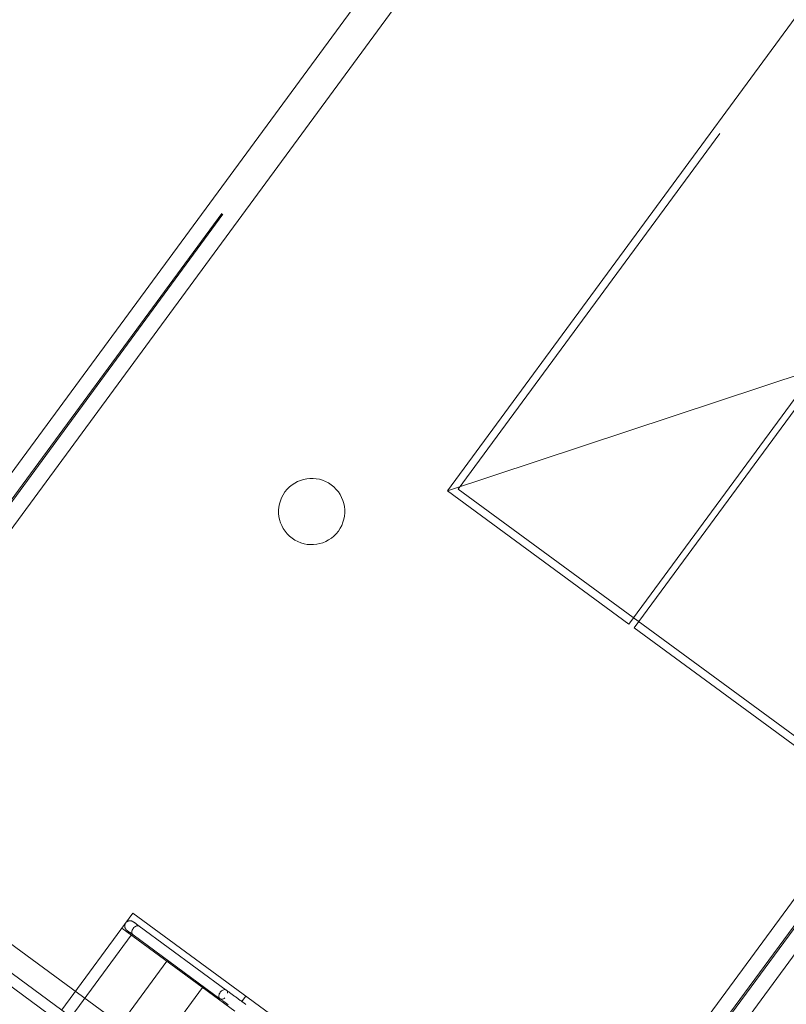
# Model space of a CAD drawing. Header units: metres. Extents: x 135583 to 135939, y 457896 to 458258.
# Tile 402 of 599: x 135805.83 to 135809.3, y 457971.46 to 457975.92. Entities that reach past the tile are written whole.
import ezdxf

# ---------------------------------------------------------------- set-up
doc = ezdxf.new("R2010")
doc.units = ezdxf.units.M
doc.linetypes.add('Hidden', pattern=[4, 2, -2])
doc.layers.add('NIEUWE INSTALLATIE', color=250, linetype='Continuous', lineweight=0)

msp = doc.modelspace()

# ---------------------------------------------------------------- linework, layer by layer
at = {"layer": 'NIEUWE INSTALLATIE'}
for p, q in [((135809.0549, 457978.3098), (135804.6071, 457972.2557)), ((135804.728, 457972.1669), (135809.1758, 457978.221)), ((135809.4661, 457976.1001), (135807.7669, 457973.7872)), ((135812.2785, 457975.9415), (135807.8307, 457969.8875)), ((135807.9515, 457969.7987), (135812.3993, 457975.8527)), ((135808.5889, 457973.1833), (135810.1896, 457975.3621)), ((135810.2138, 457975.3444), (135808.613, 457973.1656)), ((135809.4385, 457974.3398), (135807.7669, 457973.7872)), ((135807.7669, 457973.7872), (135808.5889, 457973.1833)), ((135808.613, 457973.1656), (135809.435, 457972.5617)), ((135807.9964, 457970.1131), (135804.8938, 457972.3926)), ((135804.8316, 457972.308), (135807.9343, 457970.0285)), ((135804.802, 457972.2677), (135807.9047, 457969.9882)), ((135806.3346, 457971.774), (135806.0625, 457971.4036)), ((135806.8033, 457971.4296), (135806.2919, 457971.8053)), ((135806.343, 457971.7751), (135806.7365, 457971.486)), ((135806.7651, 457971.5249), (135806.3706, 457971.8147)), ((135806.4958, 457971.6555), (135806.2237, 457971.2852)), ((135806.657, 457971.5371), (135806.3849, 457971.1668)), ((135806.7655, 457971.5246), (135806.7651, 457971.5249)), ((135806.8342, 457971.4716), (135806.8537, 457971.4981))]:
    msp.add_line(p, q, dxfattribs=at)
at = {"layer": 'NIEUWE INSTALLATIE', "linetype": 'Hidden'}
for p, q in [((135809.1125, 457978.2675), (135804.6647, 457972.2134)), ((135809.1182, 457978.2633), (135804.6704, 457972.2092)), ((135807.8158, 457973.7947), (135809.4736, 457976.0512)), ((135812.336, 457975.8992), (135807.8882, 457969.8452)), ((135812.3418, 457975.895), (135807.894, 457969.841)), ((135809.4276, 457972.6106), (135807.8158, 457973.7947)), ((135806.3422, 457971.8738), (135806.0198, 457971.435)), ((135806.9612, 457971.4191), (135806.3422, 457971.8738))]:
    msp.add_line(p, q, dxfattribs=at)
at = {"layer": 'NIEUWE INSTALLATIE', "flags": 128}
for points in [[(135806.3148, 457971.7958), (135806.3141, 457971.7963), (135806.3133, 457971.797), (135806.3126, 457971.7976), (135806.3119, 457971.7983), (135806.3113, 457971.799), (135806.3106, 457971.7997), (135806.31, 457971.8005), (135806.3094, 457971.8012), (135806.3089, 457971.802), (135806.3084, 457971.8029), (135806.3079, 457971.8037), (135806.3075, 457971.8046), (135806.3071, 457971.8054), (135806.3067, 457971.8063), (135806.3063, 457971.8072), (135806.306, 457971.8081), (135806.3058, 457971.8091), (135806.3056, 457971.81), (135806.3054, 457971.811), (135806.3052, 457971.8119), (135806.3051, 457971.8129), (135806.305, 457971.8138), (135806.305, 457971.8148), (135806.305, 457971.8158), (135806.305, 457971.8167), (135806.3051, 457971.8177), (135806.3052, 457971.8187), (135806.3054, 457971.8196), (135806.3056, 457971.8206), (135806.3058, 457971.8215), (135806.3061, 457971.8224), (135806.3064, 457971.8233), (135806.3067, 457971.8242), (135806.3071, 457971.8251), (135806.3075, 457971.826), (135806.308, 457971.8269), (135806.3085, 457971.8277), (135806.3088, 457971.8283)], [(135806.3106, 457971.8307), (135806.3109, 457971.831), (135806.3115, 457971.8317), (135806.3122, 457971.8324), (135806.3129, 457971.8331), (135806.3136, 457971.8337), (135806.3144, 457971.8343), (135806.3152, 457971.8349), (135806.316, 457971.8355), (135806.3168, 457971.836), (135806.3176, 457971.8364), (135806.3185, 457971.8369), (135806.3194, 457971.8373), (135806.3202, 457971.8377), (135806.3211, 457971.838), (135806.3221, 457971.8383), (135806.323, 457971.8386), (135806.3239, 457971.8388), (135806.3249, 457971.839), (135806.3258, 457971.8391), (135806.3268, 457971.8393), (135806.3278, 457971.8393), (135806.3287, 457971.8394), (135806.3297, 457971.8394), (135806.3307, 457971.8393), (135806.3316, 457971.8392), (135806.3326, 457971.8391), (135806.3335, 457971.839), (135806.3345, 457971.8388), (135806.3354, 457971.8385), (135806.3363, 457971.8383), (135806.3373, 457971.838), (135806.3382, 457971.8376), (135806.339, 457971.8372), (135806.3399, 457971.8368), (135806.3408, 457971.8364), (135806.3416, 457971.8359), (135806.3424, 457971.8354), (135806.3432, 457971.8348), (135806.3434, 457971.8347)], [(135806.3434, 457971.8347), (135806.3435, 457971.8346), (135806.3437, 457971.8345), (135806.344, 457971.8343), (135806.3445, 457971.8339), (135806.345, 457971.8335), (135806.3457, 457971.833), (135806.3466, 457971.8324), (135806.3475, 457971.8317), (135806.3486, 457971.8309), (135806.349, 457971.8306)], [(135806.3706, 457971.8147), (135806.3688, 457971.8161), (135806.3665, 457971.8178), (135806.3642, 457971.8194), (135806.3621, 457971.8209), (135806.3601, 457971.8224), (135806.3582, 457971.8238), (135806.3564, 457971.8252), (135806.3547, 457971.8264), (135806.3531, 457971.8276), (135806.3516, 457971.8287), (135806.3503, 457971.8296), (135806.349, 457971.8306), (135806.3479, 457971.8314), (135806.3469, 457971.8321), (135806.346, 457971.8328), (135806.3453, 457971.8333), (135806.3447, 457971.8338), (135806.3442, 457971.8341), (135806.3438, 457971.8344), (135806.3436, 457971.8346), (135806.3434, 457971.8347)], [(135806.32, 457971.792), (135806.3191, 457971.7926), (135806.3181, 457971.7933), (135806.3173, 457971.794), (135806.3166, 457971.7945), (135806.316, 457971.7949), (135806.3155, 457971.7953), (135806.3151, 457971.7955), (135806.3149, 457971.7957), (135806.3148, 457971.7958)], [(135806.3148, 457971.7958), (135806.3149, 457971.7957), (135806.3151, 457971.7956), (135806.3154, 457971.7953), (135806.3159, 457971.795), (135806.3164, 457971.7946), (135806.3171, 457971.7941), (135806.318, 457971.7934), (135806.3189, 457971.7927), (135806.32, 457971.792), (135806.3212, 457971.7911), (135806.3225, 457971.7901), (135806.3239, 457971.7891), (135806.3255, 457971.7879), (135806.3271, 457971.7867), (135806.3289, 457971.7854), (135806.3308, 457971.784), (135806.3328, 457971.7826), (135806.3348, 457971.7811), (135806.337, 457971.7795), (135806.3393, 457971.7778), (135806.3416, 457971.7761), (135806.3425, 457971.7754)], [(135806.8531, 457971.4602), (135806.8502, 457971.4624), (135806.8472, 457971.4646), (135806.8442, 457971.4668), (135806.8411, 457971.4691), (135806.838, 457971.4713), (135806.8348, 457971.4736), (135806.8317, 457971.476), (135806.8285, 457971.4783), (135806.8253, 457971.4807), (135806.8221, 457971.483), (135806.8189, 457971.4854), (135806.8156, 457971.4878), (135806.8124, 457971.4901), (135806.8092, 457971.4925), (135806.806, 457971.4948), (135806.8028, 457971.4972), (135806.7997, 457971.4995), (135806.7965, 457971.5018), (135806.7935, 457971.5041), (135806.7904, 457971.5063), (135806.7874, 457971.5085), (135806.7844, 457971.5107), (135806.7815, 457971.5128), (135806.7787, 457971.5149), (135806.7759, 457971.5169), (135806.7732, 457971.5189), (135806.7706, 457971.5209), (135806.768, 457971.5228), (135806.7655, 457971.5246), (135806.7651, 457971.5249)], [(135806.7365, 457971.486), (135806.739, 457971.4841), (135806.7415, 457971.4823), (135806.7442, 457971.4803), (135806.7469, 457971.4783), (135806.7496, 457971.4763), (135806.7525, 457971.4742), (135806.7554, 457971.4721), (135806.7583, 457971.4699), (135806.7613, 457971.4677), (135806.7644, 457971.4655), (135806.7674, 457971.4632), (135806.7706, 457971.4609), (135806.7737, 457971.4586)]]:
    msp.add_lwpolyline(points, dxfattribs=at)
at = {"layer": 'NIEUWE INSTALLATIE', "linetype": 'Hidden'}
for start, end in [(53.696, 233.696), (53.696, 233.696), (233.696, 53.696), (233.696, 53.696)]:
    msp.add_arc((135807.1518, 457973.6932), 0.15, start, end, dxfattribs=at)
at = {"layer": 'NIEUWE INSTALLATIE'}
for points, knots in [([(135806.3711, 457971.8143), (135806.3694, 457971.8156), (135806.3652, 457971.8171), (135806.3576, 457971.8161), (135806.3498, 457971.8118), (135806.3454, 457971.8072), (135806.3435, 457971.8046)], [0.5000136, 0.5000136, 0.5000136, 0.5000136, 0.625, 0.75, 0.875, 1, 1, 1, 1]), ([(135806.3435, 457971.8046), (135806.3417, 457971.8021), (135806.3386, 457971.7965), (135806.3368, 457971.7878), (135806.3381, 457971.7802), (135806.3408, 457971.7767), (135806.3425, 457971.7754)], [0, 0, 0, 0, 0.125, 0.25, 0.375, 0.4999864, 0.4999864, 0.4999864, 0.4999864]), ([(135806.7582, 457971.4895), (135806.7562, 457971.4878), (135806.7517, 457971.485), (135806.7449, 457971.4832), (135806.7388, 457971.4841), (135806.7341, 457971.4876), (135806.7314, 457971.4932), (135806.731, 457971.5003), (135806.7331, 457971.508), (135806.7358, 457971.5129), (135806.7375, 457971.5152)], [0.1141263, 0.1141263, 0.1141263, 0.1141263, 0.2222222, 0.3333333, 0.4444444, 0.5555556, 0.6666667, 0.7777778, 0.8888889, 1, 1, 1, 1]), ([(135806.7375, 457971.5152), (135806.7392, 457971.5175), (135806.743, 457971.5216), (135806.7498, 457971.5258), (135806.7567, 457971.5276), (135806.7628, 457971.5267), (135806.7675, 457971.5233), (135806.7702, 457971.5177), (135806.7704, 457971.513), (135806.7702, 457971.5105)], [0, 0, 0, 0, 0.1111111, 0.2222222, 0.3333333, 0.4444444, 0.5555556, 0.6666667, 0.7768709, 0.7768709, 0.7768709, 0.7768709])]:
    msp.add_open_spline(points, degree=3, knots=knots, dxfattribs=at)

doc.saveas('drawing.dxf')
